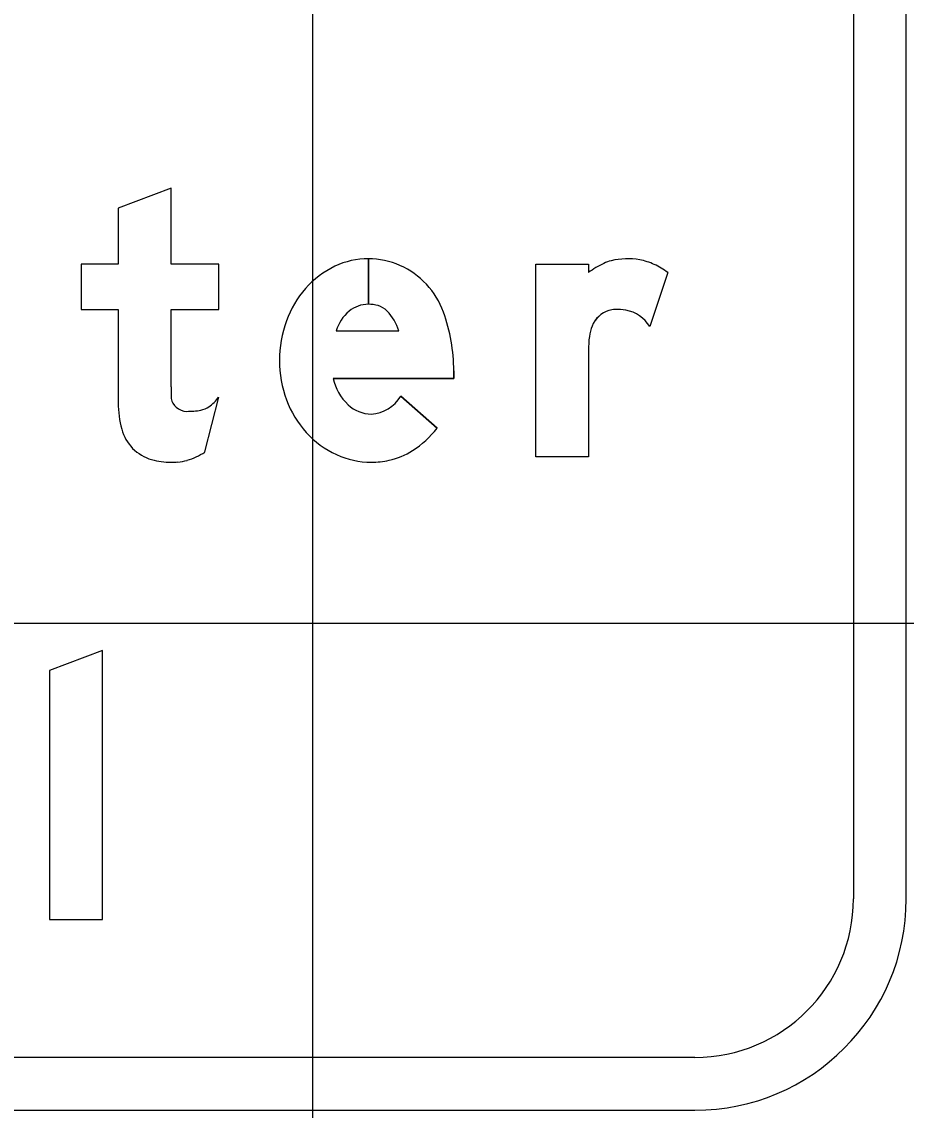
# Model space of a CAD drawing. Extents: x 1797809 to 2198143, y 249608 to 1237864.
# Drawn here: x 2196831.789 to 2196834.577, y 1237304.572 to 1237308.002 of the extents above; entities that cross this region are included whole.
import ezdxf

# ---------------------------------------------------------------- set-up
doc = ezdxf.new("R2010")
doc.units = 0
for name, color, linetype in [('GSBWFILL', 7, 'Continuous'), ('GSCOLORFILL', 7, 'Continuous'), ('GSOUTLINE', 7, 'Continuous'), ('GSSHT', 7, 'Continuous')]:
    doc.layers.add(name, color=color, linetype=linetype)

msp = doc.modelspace()

# ---------------------------------------------------------------- linework, layer by layer
at = {"layer": 'GSBWFILL'}
for p, q in [((2196832.8817, 1237307.2551), (2196832.8817, 1237307.1115)), ((2196832.8818, 1237307.1115), (2196832.8818, 1237307.2551)), ((2196833.8249, 1237307.2113), (2196833.7685, 1237307.042)), ((2196832.7802, 1237307.0281), (2196832.9774, 1237307.0281)), ((2196832.3659, 1237306.6462), (2196832.4097, 1237306.8185)), ((2196832.984, 1237306.8218), (2196833.098, 1237306.7209))]:
    msp.add_line(p, q, dxfattribs=at)
for points in [[(2196832.2598, 1237306.8513), (2196832.2598, 1237307.0948), (2196832.4097, 1237307.0948), (2196832.4097, 1237307.2384), (2196832.2598, 1237307.2384), (2196832.2598, 1237307.4778), (2196832.0933, 1237307.4146), (2196832.0933, 1237307.2384), (2196831.9768, 1237307.2384), (2196831.9768, 1237307.0948), (2196832.0933, 1237307.0948), (2196832.0933, 1237306.801)], [(2196833.5752, 1237306.9667), (2196833.5752, 1237306.6307), (2196833.4087, 1237306.6307), (2196833.4087, 1237307.2384), (2196833.5752, 1237307.2384), (2196833.5752, 1237307.2113)], [(2196833.1506, 1237306.9019), (2196833.1506, 1237306.8782), (2196832.7707, 1237306.8782)]]:
    msp.add_lwpolyline(points, dxfattribs=at)
msp.add_lwpolyline([(2196832.0434, 1237305.1738), (2196832.0434, 1237306.0209), (2196831.8769, 1237305.9578), (2196831.8769, 1237305.1738)], close=True, dxfattribs=at)
for centre, major_axis, ratio, start_param, end_param in [((2196832.8817, 1237307.0085), (0, 0.2466), 0.999998, 0, 0.44196), ((2196832.8817, 1237307.0085), (0, 0.2466), 0.999998, 5.868518, 6.283016), ((2196833.6768, 1237307.1276), (0, 0.1249), 0.999997, 0.24142, 0.443663), ((2196833.6982, 1237307.0407), (0, 0.2143), 0.999997, 6.103268, 6.524606), ((2196833.7031, 1237307.0673), (0, 0.1873), 0.999997, 5.846069, 6.103268), ((2196832.8987, 1237306.9727), (0, 0.2862), 0.999998, 0.44196, 0.851746), ((2196832.8755, 1237306.9987), (0, 0.2581), 0.999998, 5.061282, 5.861635), ((2196833.7425, 1237306.9894), (0, 0.2779), 0.999997, 0.443663, 0.646229), ((2196833.6839, 1237307.0264), (0, 0.2325), 0.999997, 5.631644, 5.846069), ((2196832.9251, 1237306.9496), (0, 0.3213), 0.999998, 0.851746, 1.222943), ((2196832.8817, 1237307.015), (0, 0.0965), 0.999998, 0, 0.684319), ((2196832.8817, 1237306.9996), (0, 0.1119), 0.999998, 6.008019, 6.282813), ((2196832.8952, 1237307.0472), (0, 0.0624), 0.999998, 5.468651, 6.008019), ((2196832.9053, 1237306.99), (0, 0.1308), 0.999998, 0.703138, 1.275447), ((2196832.8207, 1237306.977), (0, 0.1648), 0.999998, 5.027692, 5.468651), ((2196832.6095, 1237306.9019), (0, 0.5411), 0.999998, 4.712389, 5.061282), ((2196833.6636, 1237307.012), (0, 0.0832), 0.999997, 0.293855, 1.188904), ((2196833.6652, 1237307.0066), (0, 0.0889), 0.999997, 0.067293, 0.293855), ((2196833.6682, 1237306.9624), (0, 0.1332), 0.999997, 6.094384, 6.350479), ((2196833.6717, 1237306.9807), (0, 0.1145), 0.999997, 5.27661, 6.094384), ((2196832.9665, 1237306.9346), (0, 0.3653), 0.999998, 1.222943, 1.570796), ((2196833.7069, 1237306.9946), (0, 0.13), 0.999997, 1.188904, 1.450084), ((2196833.9281, 1237306.9663), (0, 0.3529), 0.999997, 1.445958, 1.569673), ((2196832.9556, 1237306.9346), (0, 0.3544), 0.999998, 1.570796, 1.928626), ((2196832.9306, 1237306.9135), (0, 0.1638), 0.999998, 1.788032, 2.378697), ((2196833.3021, 1237306.8513), (0, 1.0423), 0.999997, 1.570796, 1.606005), ((2196832.4164, 1237306.801), (0, 0.3231), 0.999997, 1.570796, 1.830698), ((2196832.3077, 1237306.8227), (0, 0.0479), 0.999997, 1.74085, 2.407828), ((2196832.3001, 1237306.9003), (0, 0.1367), 0.999997, 3.756278, 4.071638), ((2196832.9238, 1237306.9227), (0, 0.3205), 0.999998, 1.928626, 2.305123), ((2196832.8824, 1237306.8846), (0, 0.1195), 0.999998, 3.209537, 4.158837), ((2196832.3092, 1237306.8244), (0, 0.0501), 0.999997, 2.407828, 3.141593), ((2196832.3092, 1237307.0372), (0, 0.2629), 0.999997, 3.141593, 3.310762), ((2196832.3429, 1237306.8396), (0, 0.0624), 0.999997, 3.310762, 3.756278), ((2196832.892, 1237306.8738), (0, 0.1083), 0.999998, 2.383204, 3.128268), ((2196832.2349, 1237306.7528), (0, 0.1353), 0.999997, 1.830698, 2.869526), ((2196832.9035, 1237306.9044), (0, 0.2932), 0.999998, 2.305123, 2.711411), ((2196832.8539, 1237306.9121), (0, 0.31), 0.999998, 3.710413, 4.047817), ((2196832.2545, 1237306.81), (0, 0.1981), 0.999997, 3.427755, 3.738844), ((2196832.8905, 1237306.876), (0, 0.2619), 0.999998, 2.711411, 3.141593), ((2196832.8976, 1237306.8438), (0, 0.2289), 0.999998, 3.35931, 3.710413), ((2196832.2598, 1237306.842), (0, 0.228), 0.999997, 2.869526, 3.141593), ((2196832.2598, 1237306.9424), (0, 0.3283), 0.999997, 3.141593, 3.205734), ((2196832.2722, 1237306.7497), (0, 0.1353), 0.999997, 3.205734, 3.427755), ((2196832.8905, 1237306.876), (0, 0.2619), 0.999998, 3.141593, 3.35931)]:
    msp.add_ellipse(centre, major_axis=major_axis, ratio=ratio, start_param=start_param, end_param=end_param, dxfattribs=at)
at = {"layer": 'GSCOLORFILL'}
for p, q in [((2196834.41, 1237308.9097), (2196834.41, 1237305.2384)), ((2196834.5765, 1237305.2384), (2196834.5765, 1237308.9097)), ((2196832.8817, 1237307.2551), (2196832.8817, 1237307.1115)), ((2196832.8818, 1237307.1115), (2196832.8818, 1237307.2551)), ((2196833.8249, 1237307.2113), (2196833.7685, 1237307.042)), ((2196832.7802, 1237307.0281), (2196832.9774, 1237307.0281)), ((2196832.3659, 1237306.6462), (2196832.4097, 1237306.8185)), ((2196832.984, 1237306.8218), (2196833.098, 1237306.7209)), ((2196833.9105, 1237304.7389), (2196819.2519, 1237304.7389)), ((2196819.2519, 1237304.5724), (2196833.9105, 1237304.5724))]:
    msp.add_line(p, q, dxfattribs=at)
for points in [[(2196832.2598, 1237306.8513), (2196832.2598, 1237307.0948), (2196832.4097, 1237307.0948), (2196832.4097, 1237307.2384), (2196832.2598, 1237307.2384), (2196832.2598, 1237307.4778), (2196832.0933, 1237307.4146), (2196832.0933, 1237307.2384), (2196831.9768, 1237307.2384), (2196831.9768, 1237307.0948), (2196832.0933, 1237307.0948), (2196832.0933, 1237306.801)], [(2196833.5752, 1237306.9667), (2196833.5752, 1237306.6307), (2196833.4087, 1237306.6307), (2196833.4087, 1237307.2384), (2196833.5752, 1237307.2384), (2196833.5752, 1237307.2113)], [(2196833.1506, 1237306.9019), (2196833.1506, 1237306.8782), (2196832.7707, 1237306.8782)]]:
    msp.add_lwpolyline(points, dxfattribs=at)
msp.add_lwpolyline([(2196832.0434, 1237305.1738), (2196832.0434, 1237306.0209), (2196831.8769, 1237305.9578), (2196831.8769, 1237305.1738)], close=True, dxfattribs=at)
for radius in [0.666, 0.4995]:
    msp.add_arc((2196833.9105, 1237305.2384), radius, 270, 0, dxfattribs=at)
for centre, major_axis, ratio, start_param, end_param in [((2196832.8817, 1237307.0085), (0, 0.2466), 0.999998, 0, 0.44196), ((2196832.8817, 1237307.0085), (0, 0.2466), 0.999998, 5.868518, 6.283016), ((2196833.6768, 1237307.1276), (0, 0.1249), 0.999997, 0.24142, 0.443663), ((2196833.6982, 1237307.0407), (0, 0.2143), 0.999997, 6.103268, 6.524606), ((2196833.7031, 1237307.0673), (0, 0.1873), 0.999997, 5.846069, 6.103268), ((2196832.8987, 1237306.9727), (0, 0.2862), 0.999998, 0.44196, 0.851746), ((2196832.8755, 1237306.9987), (0, 0.2581), 0.999998, 5.061282, 5.861635), ((2196833.7425, 1237306.9894), (0, 0.2779), 0.999997, 0.443663, 0.646229), ((2196833.6839, 1237307.0264), (0, 0.2325), 0.999997, 5.631644, 5.846069), ((2196832.9251, 1237306.9496), (0, 0.3213), 0.999998, 0.851746, 1.222943), ((2196832.8817, 1237307.015), (0, 0.0965), 0.999998, 0, 0.684319), ((2196832.8817, 1237306.9996), (0, 0.1119), 0.999998, 6.008019, 6.282813), ((2196832.8952, 1237307.0472), (0, 0.0624), 0.999998, 5.468651, 6.008019), ((2196832.9053, 1237306.99), (0, 0.1308), 0.999998, 0.703138, 1.275447), ((2196832.8207, 1237306.977), (0, 0.1648), 0.999998, 5.027692, 5.468651), ((2196832.6095, 1237306.9019), (0, 0.5411), 0.999998, 4.712389, 5.061282), ((2196833.6636, 1237307.012), (0, 0.0832), 0.999997, 0.293855, 1.188904), ((2196833.6652, 1237307.0066), (0, 0.0889), 0.999997, 0.067293, 0.293855), ((2196833.6682, 1237306.9624), (0, 0.1332), 0.999997, 6.094384, 6.350479), ((2196833.6717, 1237306.9807), (0, 0.1145), 0.999997, 5.27661, 6.094384), ((2196832.9665, 1237306.9346), (0, 0.3653), 0.999998, 1.222943, 1.570796), ((2196833.7069, 1237306.9946), (0, 0.13), 0.999997, 1.188904, 1.450084), ((2196833.9281, 1237306.9663), (0, 0.3529), 0.999997, 1.445958, 1.569673), ((2196832.9556, 1237306.9346), (0, 0.3544), 0.999998, 1.570796, 1.928626), ((2196832.9306, 1237306.9135), (0, 0.1638), 0.999998, 1.788032, 2.378697), ((2196833.3021, 1237306.8513), (0, 1.0423), 0.999997, 1.570796, 1.606005), ((2196832.4164, 1237306.801), (0, 0.3231), 0.999997, 1.570796, 1.830698), ((2196832.3077, 1237306.8227), (0, 0.0479), 0.999997, 1.74085, 2.407828), ((2196832.3001, 1237306.9003), (0, 0.1367), 0.999997, 3.756278, 4.071638), ((2196832.9238, 1237306.9227), (0, 0.3205), 0.999998, 1.928626, 2.305123), ((2196832.8824, 1237306.8846), (0, 0.1195), 0.999998, 3.209537, 4.158837), ((2196832.3092, 1237306.8244), (0, 0.0501), 0.999997, 2.407828, 3.141593), ((2196832.3092, 1237307.0372), (0, 0.2629), 0.999997, 3.141593, 3.310762), ((2196832.3429, 1237306.8396), (0, 0.0624), 0.999997, 3.310762, 3.756278), ((2196832.892, 1237306.8738), (0, 0.1083), 0.999998, 2.383204, 3.128268), ((2196832.2349, 1237306.7528), (0, 0.1353), 0.999997, 1.830698, 2.869526), ((2196832.9035, 1237306.9044), (0, 0.2932), 0.999998, 2.305123, 2.711411), ((2196832.8539, 1237306.9121), (0, 0.31), 0.999998, 3.710413, 4.047817), ((2196832.2545, 1237306.81), (0, 0.1981), 0.999997, 3.427755, 3.738844), ((2196832.8905, 1237306.876), (0, 0.2619), 0.999998, 2.711411, 3.141593), ((2196832.8976, 1237306.8438), (0, 0.2289), 0.999998, 3.35931, 3.710413), ((2196832.2598, 1237306.842), (0, 0.228), 0.999997, 2.869526, 3.141593), ((2196832.2598, 1237306.9424), (0, 0.3283), 0.999997, 3.141593, 3.205734), ((2196832.2722, 1237306.7497), (0, 0.1353), 0.999997, 3.205734, 3.427755), ((2196832.8905, 1237306.876), (0, 0.2619), 0.999998, 3.141593, 3.35931)]:
    msp.add_ellipse(centre, major_axis=major_axis, ratio=ratio, start_param=start_param, end_param=end_param, dxfattribs=at)
at = {"layer": 'GSOUTLINE'}
for p, q in [((2196833.8249, 1237307.2113), (2196833.7685, 1237307.042)), ((2196832.7802, 1237307.0281), (2196832.9774, 1237307.0281)), ((2196832.3659, 1237306.6462), (2196832.4097, 1237306.8185)), ((2196833.098, 1237306.7209), (2196832.984, 1237306.8218))]:
    msp.add_line(p, q, dxfattribs=at)
for points in [[(2196832.2598, 1237306.8513), (2196832.2598, 1237307.0948), (2196832.4097, 1237307.0948), (2196832.4097, 1237307.2384), (2196832.2598, 1237307.2384), (2196832.2598, 1237307.4778), (2196832.0933, 1237307.4146), (2196832.0933, 1237307.2384), (2196831.9768, 1237307.2384), (2196831.9768, 1237307.0948), (2196832.0933, 1237307.0948), (2196832.0933, 1237306.801)], [(2196833.5752, 1237306.9667), (2196833.5752, 1237306.6307), (2196833.4087, 1237306.6307), (2196833.4087, 1237307.2384), (2196833.5752, 1237307.2384), (2196833.5752, 1237307.2113)], [(2196832.7707, 1237306.8782), (2196833.1506, 1237306.8782), (2196833.1506, 1237306.9019)]]:
    msp.add_lwpolyline(points, dxfattribs=at)
msp.add_lwpolyline([(2196832.0434, 1237305.1738), (2196832.0434, 1237306.0209), (2196831.8769, 1237305.9578), (2196831.8769, 1237305.1738)], close=True, dxfattribs=at)
for centre, major_axis, ratio, start_param, end_param in [((2196832.8817, 1237307.0085), (0, 0.2466), 0.999998, 0, 0.44196), ((2196832.8817, 1237307.0085), (0, 0.2466), 0.999998, 5.868518, 6.283185), ((2196833.6768, 1237307.1276), (0, 0.1249), 0.999997, 0.24142, 0.443663), ((2196833.6982, 1237307.0407), (0, 0.2143), 0.999997, 6.103268, 6.524606), ((2196833.7031, 1237307.0673), (0, 0.1873), 0.999997, 5.846069, 6.103268), ((2196832.8987, 1237306.9727), (0, 0.2862), 0.999998, 0.44196, 0.851746), ((2196832.8755, 1237306.9987), (0, 0.2581), 0.999998, 5.061282, 5.861635), ((2196833.7425, 1237306.9894), (0, 0.2779), 0.999997, 0.443663, 0.646229), ((2196833.6839, 1237307.0264), (0, 0.2325), 0.999997, 5.631644, 5.846069), ((2196832.9251, 1237306.9496), (0, 0.3213), 0.999998, 0.851746, 1.222943), ((2196832.8817, 1237307.015), (0, 0.0965), 0.999998, 0, 0.684319), ((2196832.8817, 1237306.9996), (0, 0.1119), 0.999998, 6.008019, 6.283185), ((2196832.8952, 1237307.0472), (0, 0.0624), 0.999998, 5.468651, 6.008019), ((2196832.9053, 1237306.99), (0, 0.1308), 0.999998, 0.703138, 1.275447), ((2196832.8207, 1237306.977), (0, 0.1648), 0.999998, 5.027692, 5.468651), ((2196832.6095, 1237306.9019), (0, 0.5411), 0.999998, 4.712389, 5.061282), ((2196833.6636, 1237307.012), (0, 0.0833), 0.999997, 0.293855, 1.188904), ((2196833.6652, 1237307.0066), (0, 0.0889), 0.999997, 0.067293, 0.293855), ((2196833.6682, 1237306.9624), (0, 0.1332), 0.999997, 6.094384, 6.350479), ((2196833.6717, 1237306.9807), (0, 0.1145), 0.999997, 5.27661, 6.094384), ((2196832.9665, 1237306.9346), (0, 0.3653), 0.999998, 1.222943, 1.570796), ((2196833.7069, 1237306.9946), (0, 0.13), 0.999997, 1.188904, 1.450084), ((2196833.9281, 1237306.9663), (0, 0.3529), 0.999997, 1.445958, 1.569673), ((2196832.9556, 1237306.9346), (0, 0.3544), 0.999998, 1.570796, 1.928626), ((2196832.9306, 1237306.9135), (0, 0.1638), 0.999998, 1.788032, 2.378697), ((2196833.3021, 1237306.8513), (0, 1.0423), 0.999997, 1.570796, 1.606005), ((2196832.4164, 1237306.801), (0, 0.3231), 0.999997, 1.570796, 1.830698), ((2196832.3077, 1237306.8227), (0, 0.0479), 0.999997, 1.74085, 2.407828), ((2196832.3001, 1237306.9003), (0, 0.1367), 0.999997, 3.756278, 4.071638), ((2196832.9238, 1237306.9227), (0, 0.3205), 0.999998, 1.928626, 2.305123), ((2196832.8824, 1237306.8846), (0, 0.1195), 0.999998, 3.209537, 4.158837), ((2196832.3092, 1237306.8244), (0, 0.0501), 0.999997, 2.407828, 3.141593), ((2196832.3092, 1237307.0372), (0, 0.2629), 0.999997, 3.141593, 3.310762), ((2196832.3429, 1237306.8396), (0, 0.0624), 0.999997, 3.310762, 3.756278), ((2196832.892, 1237306.8738), (0, 0.1083), 0.999998, 2.383204, 3.128268), ((2196832.2349, 1237306.7528), (0, 0.1353), 0.999997, 1.830698, 2.869526), ((2196832.9035, 1237306.9044), (0, 0.2932), 0.999998, 2.305123, 2.711411), ((2196832.8539, 1237306.9121), (0, 0.31), 0.999998, 3.710413, 4.047817), ((2196832.2545, 1237306.81), (0, 0.1981), 0.999997, 3.427755, 3.738844), ((2196832.8905, 1237306.876), (0, 0.2619), 0.999998, 2.711411, 3.141593), ((2196832.8976, 1237306.8438), (0, 0.2289), 0.999998, 3.35931, 3.710413), ((2196832.2598, 1237306.842), (0, 0.228), 0.999997, 2.869526, 3.141593), ((2196832.2598, 1237306.9424), (0, 0.3283), 0.999997, 3.141593, 3.205734), ((2196832.2722, 1237306.7497), (0, 0.1353), 0.999997, 3.205734, 3.427755), ((2196832.8905, 1237306.876), (0, 0.2619), 0.999998, 3.141593, 3.35931)]:
    msp.add_ellipse(centre, major_axis=major_axis, ratio=ratio, start_param=start_param, end_param=end_param, dxfattribs=at)
at = {"layer": 'GSSHT'}
for p, q in [((2196832.7065, 1237258.1062), (2196832.7065, 1237318.1062)), ((2196884.7065, 1237306.1062), (2196754.7065, 1237306.1062))]:
    msp.add_line(p, q, dxfattribs=at)

doc.saveas('drawing.dxf')
